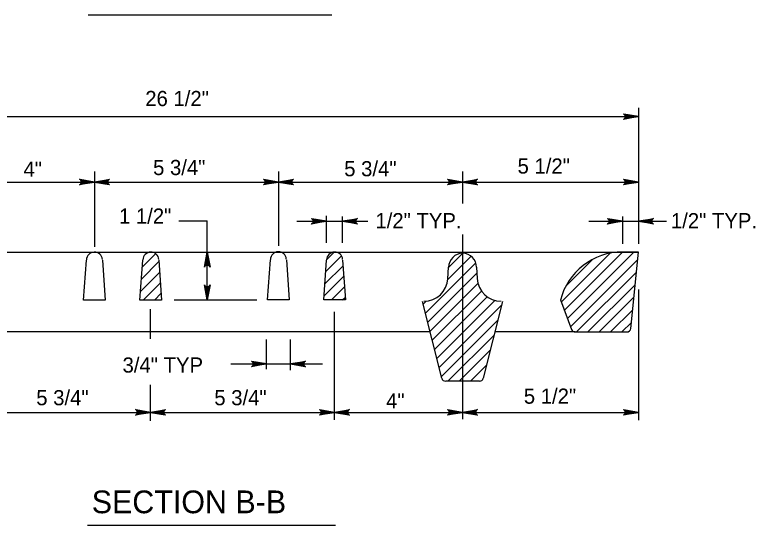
# Model space of a CAD drawing. Extents: x 2087776 to 2104538, y 970919 to 982612.
# Drawn here: x 2096712.8 to 2097193.2, y 977324.1 to 977655.5 of the extents above; entities that cross this region are included whole.
import ezdxf

# ---------------------------------------------------------------- set-up
doc = ezdxf.new("R2010")
doc.units = 0
doc.layers.add('1', color=7, linetype='Continuous')

msp = doc.modelspace()

# ---------------------------------------------------------------- linework, layer by layer
at = {"layer": '1'}
for p, q in [((2096760.32, 977655.46), (2096918.45, 977655.46)), ((2097117.48, 977595.04), (2097117.48, 977506.85)), ((2096567.3, 977589.35), (2097117.48, 977589.35)), ((2096764.53, 977553.7), (2096764.53, 977504.71)), ((2096883.92, 977553.7), (2096883.92, 977505.4)), ((2097003.29, 977553.7), (2097003.29, 977533.03)), ((2096681.27, 977546.89), (2096764.53, 977546.89)), ((2096764.53, 977546.89), (2096883.92, 977546.89)), ((2096883.92, 977546.89), (2097003.29, 977546.89)), ((2097003.29, 977546.89), (2097117.48, 977546.89)), ((2096819.27, 977521.59), (2096837.65, 977521.59)), ((2096837.65, 977470.3), (2096837.65, 977521.59)), ((2096895.71, 977521.44), (2096941.83, 977521.44)), ((2096915.06, 977507.36), (2096915.06, 977525.04)), ((2096925.44, 977507.36), (2096925.44, 977524.55)), ((2097085.27, 977521.44), (2097135.57, 977521.44)), ((2097107.09, 977524.52), (2097107.09, 977506.85)), ((2097003.29, 977512.91), (2097003.29, 977392.94)), ((2096567.3, 977501.44), (2097117.48, 977501.44)), ((2097117.48, 977501.44), (2097106.98, 977501.44)), ((2097112.53, 977451.88), (2097117.48, 977501.44)), ((2096757.31, 977470.21), (2096759.26, 977496.17)), ((2096769.64, 977496.17), (2096771.43, 977470.21)), ((2096793.98, 977470.28), (2096795.93, 977496.23)), ((2096806.31, 977496.23), (2096808.1, 977470.28)), ((2096876.7, 977470.44), (2096878.63, 977496.39)), ((2096889.02, 977496.39), (2096890.81, 977470.44)), ((2096913.23, 977470.3), (2096915.16, 977496.25)), ((2096925.55, 977496.25), (2096927.34, 977470.3)), ((2096993.84, 977484.11), (2096994.28, 977491.6)), ((2097012.45, 977491.53), (2097012.87, 977484.14)), ((2097117.48, 977477.14), (2097117.48, 977392.33)), ((2096771.43, 977470.21), (2096757.31, 977470.21)), ((2096808.1, 977470.28), (2096793.98, 977470.28)), ((2096816.21, 977470.3), (2096869.89, 977470.3)), ((2096890.81, 977470.44), (2096876.7, 977470.44)), ((2096927.34, 977470.3), (2096913.23, 977470.3)), ((2096989.87, 977419.52), (2096977.45, 977469.25)), ((2097029.21, 977469.27), (2097016.81, 977419.53)), ((2097066.88, 977470.36), (2097074.03, 977451.22)), ((2096800.87, 977444.99), (2096800.87, 977464.24)), ((2096920.24, 977392.43), (2096920.24, 977462.6)), ((2096982.37, 977449.54), (2096701.77, 977449.54)), ((2097076.46, 977449.54), (2097024.3, 977449.54)), ((2097076.46, 977449.54), (2097109.95, 977449.54)), ((2096876.12, 977425.31), (2096876.12, 977444.54)), ((2096891.7, 977424.79), (2096891.7, 977444.54)), ((2096852.97, 977428.76), (2096912.41, 977428.76)), ((2096891.7, 977428.76), (2096903.65, 977428.76)), ((2097014.3, 977417.56), (2096992.39, 977417.56)), ((2096800.87, 977391.91), (2096800.87, 977415.13)), ((2096681.48, 977397.35), (2096800.87, 977397.35)), ((2096800.87, 977397.35), (2096920.24, 977397.35)), ((2096920.24, 977397.35), (2097003.29, 977397.35)), ((2097003.29, 977397.35), (2097117.48, 977397.35)), ((2096759.9, 977324.07), (2096920.97, 977324.07))]:
    msp.add_line(p, q, dxfattribs=at)
for points in [[(2097117.48, 977589.35), (2097107.69, 977587.51), (2097108.07, 977587.77), (2097108.45, 977588.04), (2097108.64, 977588.36), (2097108.84, 977588.69), (2097108.89, 977589.02), (2097108.95, 977589.35), (2097108.89, 977589.68), (2097108.84, 977590), (2097108.64, 977590.33), (2097108.45, 977590.66), (2097108.07, 977590.92), (2097107.69, 977591.18), (2097117.48, 977589.35), (2097108.07, 977590.92), (2097108.45, 977590.66), (2097117.48, 977589.35), (2097108.64, 977590.33), (2097108.84, 977590), (2097117.48, 977589.35), (2097108.89, 977589.68), (2097108.95, 977589.35), (2097117.48, 977589.35), (2097108.89, 977589.02), (2097108.84, 977588.69), (2097117.48, 977589.35), (2097108.64, 977588.36), (2097108.45, 977588.04), (2097117.48, 977589.35), (2097108.07, 977587.77)], [(2096764.53, 977546.89), (2096754.75, 977545.06), (2096755.13, 977545.32), (2096755.5, 977545.58), (2096755.7, 977545.91), (2096755.89, 977546.23), (2096755.95, 977546.56), (2096756, 977546.89), (2096755.95, 977547.22), (2096755.89, 977547.55), (2096755.7, 977547.88), (2096755.5, 977548.2), (2096755.13, 977548.46), (2096754.75, 977548.73), (2096764.53, 977546.89), (2096755.13, 977548.46), (2096755.5, 977548.2), (2096764.53, 977546.89), (2096755.7, 977547.88), (2096755.89, 977547.55), (2096764.53, 977546.89), (2096755.95, 977547.22), (2096756, 977546.89), (2096764.53, 977546.89), (2096755.95, 977546.56), (2096755.89, 977546.23), (2096764.53, 977546.89), (2096755.7, 977545.91), (2096755.5, 977545.58), (2096764.53, 977546.89), (2096755.13, 977545.32)], [(2096764.53, 977546.89), (2096774.32, 977548.73), (2096773.94, 977548.46), (2096773.57, 977548.2), (2096773.37, 977547.88), (2096773.18, 977547.55), (2096773.12, 977547.22), (2096773.06, 977546.89), (2096773.12, 977546.56), (2096773.18, 977546.23), (2096773.37, 977545.91), (2096773.57, 977545.58), (2096773.94, 977545.32), (2096774.32, 977545.06), (2096764.53, 977546.89), (2096773.94, 977545.32), (2096773.57, 977545.58), (2096764.53, 977546.89), (2096773.37, 977545.91), (2096773.18, 977546.23), (2096764.53, 977546.89), (2096773.12, 977546.56), (2096773.06, 977546.89), (2096764.53, 977546.89), (2096773.12, 977547.22), (2096773.18, 977547.55), (2096764.53, 977546.89), (2096773.37, 977547.88), (2096773.57, 977548.2), (2096764.53, 977546.89), (2096773.94, 977548.46)], [(2096883.92, 977546.89), (2096874.13, 977545.06), (2096874.51, 977545.32), (2096874.89, 977545.58), (2096875.08, 977545.91), (2096875.27, 977546.23), (2096875.33, 977546.56), (2096875.39, 977546.89), (2096875.33, 977547.22), (2096875.27, 977547.55), (2096875.08, 977547.88), (2096874.89, 977548.2), (2096874.51, 977548.46), (2096874.13, 977548.73), (2096883.92, 977546.89), (2096874.51, 977548.46), (2096874.89, 977548.2), (2096883.92, 977546.89), (2096875.08, 977547.88), (2096875.27, 977547.55), (2096883.92, 977546.89), (2096875.33, 977547.22), (2096875.39, 977546.89), (2096883.92, 977546.89), (2096875.33, 977546.56), (2096875.27, 977546.23), (2096883.92, 977546.89), (2096875.08, 977545.91), (2096874.89, 977545.58), (2096883.92, 977546.89), (2096874.51, 977545.32)], [(2096883.92, 977546.89), (2096893.7, 977548.73), (2096893.33, 977548.46), (2096892.95, 977548.2), (2096892.75, 977547.88), (2096892.56, 977547.55), (2096892.5, 977547.22), (2096892.45, 977546.89), (2096892.5, 977546.56), (2096892.56, 977546.23), (2096892.75, 977545.91), (2096892.95, 977545.58), (2096893.33, 977545.32), (2096893.7, 977545.06), (2096883.92, 977546.89), (2096893.33, 977545.32), (2096892.95, 977545.58), (2096883.92, 977546.89), (2096892.75, 977545.91), (2096892.56, 977546.23), (2096883.92, 977546.89), (2096892.5, 977546.56), (2096892.45, 977546.89), (2096883.92, 977546.89), (2096892.5, 977547.22), (2096892.56, 977547.55), (2096883.92, 977546.89), (2096892.75, 977547.88), (2096892.95, 977548.2), (2096883.92, 977546.89), (2096893.33, 977548.46)], [(2097003.29, 977546.89), (2096993.51, 977545.06), (2096993.89, 977545.32), (2096994.26, 977545.58), (2096994.46, 977545.91), (2096994.65, 977546.23), (2096994.71, 977546.56), (2096994.76, 977546.89), (2096994.71, 977547.22), (2096994.65, 977547.55), (2096994.46, 977547.88), (2096994.26, 977548.2), (2096993.89, 977548.46), (2096993.51, 977548.73), (2097003.29, 977546.89), (2096993.89, 977548.46), (2096994.26, 977548.2), (2097003.29, 977546.89), (2096994.46, 977547.88), (2096994.65, 977547.55), (2097003.29, 977546.89), (2096994.71, 977547.22), (2096994.76, 977546.89), (2097003.29, 977546.89), (2096994.71, 977546.56), (2096994.65, 977546.23), (2097003.29, 977546.89), (2096994.46, 977545.91), (2096994.26, 977545.58), (2097003.29, 977546.89), (2096993.89, 977545.32)], [(2097003.29, 977546.89), (2097013.08, 977548.73), (2097012.7, 977548.46), (2097012.33, 977548.2), (2097012.13, 977547.88), (2097011.94, 977547.55), (2097011.88, 977547.22), (2097011.82, 977546.89), (2097011.88, 977546.56), (2097011.94, 977546.23), (2097012.13, 977545.91), (2097012.33, 977545.58), (2097012.7, 977545.32), (2097013.08, 977545.06), (2097003.29, 977546.89), (2097012.7, 977545.32), (2097012.33, 977545.58), (2097003.29, 977546.89), (2097012.13, 977545.91), (2097011.94, 977546.23), (2097003.29, 977546.89), (2097011.88, 977546.56), (2097011.82, 977546.89), (2097003.29, 977546.89), (2097011.88, 977547.22), (2097011.94, 977547.55), (2097003.29, 977546.89), (2097012.13, 977547.88), (2097012.33, 977548.2), (2097003.29, 977546.89), (2097012.7, 977548.46)], [(2097117.48, 977546.89), (2097107.69, 977545.06), (2097108.07, 977545.32), (2097108.45, 977545.58), (2097108.64, 977545.91), (2097108.84, 977546.23), (2097108.89, 977546.56), (2097108.95, 977546.89), (2097108.89, 977547.22), (2097108.84, 977547.55), (2097108.64, 977547.88), (2097108.45, 977548.2), (2097108.07, 977548.46), (2097107.69, 977548.73), (2097117.48, 977546.89), (2097108.07, 977548.46), (2097108.45, 977548.2), (2097117.48, 977546.89), (2097108.64, 977547.88), (2097108.84, 977547.55), (2097117.48, 977546.89), (2097108.89, 977547.22), (2097108.95, 977546.89), (2097117.48, 977546.89), (2097108.89, 977546.56), (2097108.84, 977546.23), (2097117.48, 977546.89), (2097108.64, 977545.91), (2097108.45, 977545.58), (2097117.48, 977546.89), (2097108.07, 977545.32)], [(2096915.06, 977521.44), (2096905.27, 977519.6), (2096905.65, 977519.87), (2096906.03, 977520.13), (2096906.22, 977520.46), (2096906.42, 977520.78), (2096906.47, 977521.11), (2096906.53, 977521.44), (2096906.47, 977521.77), (2096906.42, 977522.1), (2096906.22, 977522.42), (2096906.03, 977522.75), (2096905.65, 977523.01), (2096905.27, 977523.27), (2096915.06, 977521.44), (2096905.65, 977523.01), (2096906.03, 977522.75), (2096915.06, 977521.44), (2096906.22, 977522.42), (2096906.42, 977522.1), (2096915.06, 977521.44), (2096906.47, 977521.77), (2096906.53, 977521.44), (2096915.06, 977521.44), (2096906.47, 977521.11), (2096906.42, 977520.78), (2096915.06, 977521.44), (2096906.22, 977520.46), (2096906.03, 977520.13), (2096915.06, 977521.44), (2096905.65, 977519.87)], [(2096925.44, 977521.44), (2096935.22, 977523.27), (2096934.85, 977523.01), (2096934.47, 977522.75), (2096934.28, 977522.42), (2096934.08, 977522.1), (2096934.03, 977521.77), (2096933.97, 977521.44), (2096934.03, 977521.11), (2096934.08, 977520.78), (2096934.28, 977520.46), (2096934.47, 977520.13), (2096934.85, 977519.87), (2096935.22, 977519.6), (2096925.44, 977521.44), (2096934.85, 977519.87), (2096934.47, 977520.13), (2096925.44, 977521.44), (2096934.28, 977520.46), (2096934.08, 977520.78), (2096925.44, 977521.44), (2096934.03, 977521.11), (2096933.97, 977521.44), (2096925.44, 977521.44), (2096934.03, 977521.77), (2096934.08, 977522.1), (2096925.44, 977521.44), (2096934.28, 977522.42), (2096934.47, 977522.75), (2096925.44, 977521.44), (2096934.85, 977523.01)], [(2097107.09, 977521.44), (2097097.31, 977519.6), (2097097.68, 977519.87), (2097098.06, 977520.13), (2097098.26, 977520.46), (2097098.45, 977520.78), (2097098.51, 977521.11), (2097098.56, 977521.44), (2097098.51, 977521.77), (2097098.45, 977522.1), (2097098.26, 977522.42), (2097098.06, 977522.75), (2097097.68, 977523.01), (2097097.31, 977523.27), (2097107.09, 977521.44), (2097097.68, 977523.01), (2097098.06, 977522.75), (2097107.09, 977521.44), (2097098.26, 977522.42), (2097098.45, 977522.1), (2097107.09, 977521.44), (2097098.51, 977521.77), (2097098.56, 977521.44), (2097107.09, 977521.44), (2097098.51, 977521.11), (2097098.45, 977520.78), (2097107.09, 977521.44), (2097098.26, 977520.46), (2097098.06, 977520.13), (2097107.09, 977521.44), (2097097.68, 977519.87)], [(2097117.48, 977521.44), (2097127.27, 977523.27), (2097126.89, 977523.01), (2097126.51, 977522.75), (2097126.32, 977522.42), (2097126.12, 977522.1), (2097126.07, 977521.77), (2097126.01, 977521.44), (2097126.07, 977521.11), (2097126.12, 977520.78), (2097126.32, 977520.46), (2097126.51, 977520.13), (2097126.89, 977519.87), (2097127.27, 977519.6), (2097117.48, 977521.44), (2097126.89, 977519.87), (2097126.51, 977520.13), (2097117.48, 977521.44), (2097126.32, 977520.46), (2097126.12, 977520.78), (2097117.48, 977521.44), (2097126.07, 977521.11), (2097126.01, 977521.44), (2097117.48, 977521.44), (2097126.07, 977521.77), (2097126.12, 977522.1), (2097117.48, 977521.44), (2097126.32, 977522.42), (2097126.51, 977522.75), (2097117.48, 977521.44), (2097126.89, 977523.01)], [(2096795.6, 977491.76), (2096804.22, 977500.38)], [(2096837.65, 977501.44), (2096839.49, 977491.65), (2096839.22, 977492.03), (2096838.96, 977492.41), (2096838.63, 977492.6), (2096838.31, 977492.8), (2096837.98, 977492.85), (2096837.65, 977492.91), (2096837.32, 977492.85), (2096836.99, 977492.8), (2096836.67, 977492.6), (2096836.34, 977492.41), (2096836.08, 977492.03), (2096835.82, 977491.65), (2096837.65, 977501.44), (2096836.08, 977492.03), (2096836.34, 977492.41), (2096837.65, 977501.44), (2096836.67, 977492.6), (2096836.99, 977492.8), (2096837.65, 977501.44), (2096837.32, 977492.85), (2096837.65, 977492.91), (2096837.65, 977501.44), (2096837.98, 977492.85), (2096838.31, 977492.8), (2096837.65, 977501.44), (2096838.63, 977492.6), (2096838.96, 977492.41), (2096837.65, 977501.44), (2096839.22, 977492.03)], [(2096914.6, 977488.72), (2096924.81, 977498.92)], [(2096915.18, 977496.64), (2096919.97, 977501.43)], [(2096993.79, 977483.51), (2097008.96, 977498.69)], [(2096994.26, 977491.33), (2097003.54, 977500.61)], [(2097067.4, 977468.96), (2097099.11, 977500.68)], [(2097069.4, 977463.62), (2097107.23, 977501.44)], [(2097071.39, 977458.28), (2097114.57, 977501.44)], [(2096795, 977483.83), (2096806.38, 977495.21)], [(2096914.01, 977480.78), (2096925.79, 977492.57)], [(2096979.33, 977461.71), (2097011.99, 977494.37)], [(2097070.3, 977479.2), (2097087.8, 977496.7)], [(2097073.39, 977452.92), (2097116.98, 977496.53)], [(2096794.4, 977475.89), (2096806.86, 977488.34)], [(2096980.79, 977455.84), (2097012.67, 977487.71)], [(2097077.34, 977449.54), (2097116.17, 977488.37)], [(2096913.41, 977472.85), (2096926.27, 977485.7)], [(2096796.13, 977470.28), (2096807.33, 977481.47)], [(2096837.65, 977470.3), (2096835.82, 977480.08), (2096836.08, 977479.71), (2096836.34, 977479.33), (2096836.67, 977479.14), (2096836.99, 977478.94), (2096837.32, 977478.88), (2096837.65, 977478.83), (2096837.98, 977478.88), (2096838.31, 977478.94), (2096838.63, 977479.14), (2096838.96, 977479.33), (2096839.22, 977479.71), (2096839.49, 977480.08), (2096837.65, 977470.3), (2096839.22, 977479.71), (2096838.96, 977479.33), (2096837.65, 977470.3), (2096838.63, 977479.14), (2096838.31, 977478.94), (2096837.65, 977470.3), (2096837.98, 977478.88), (2096837.65, 977478.83), (2096837.65, 977470.3), (2096837.32, 977478.88), (2096836.99, 977478.94), (2096837.65, 977470.3), (2096836.67, 977479.14), (2096836.34, 977479.33), (2096837.65, 977470.3), (2096836.08, 977479.71)], [(2096918.21, 977470.3), (2096926.75, 977478.85)], [(2096982.27, 977449.97), (2097013.36, 977481.07)], [(2097084.69, 977449.54), (2097115.36, 977480.21)], [(2096803.47, 977470.28), (2096807.8, 977474.62)], [(2096983.73, 977444.1), (2097015.7, 977476.05)], [(2096925.55, 977470.3), (2096927.22, 977471.98)], [(2096977.86, 977467.59), (2096979.82, 977469.54)], [(2096985.2, 977438.23), (2097019.35, 977472.37)], [(2096986.67, 977432.35), (2097024.33, 977470.01)], [(2097092.03, 977449.54), (2097114.54, 977472.06)], [(2096988.14, 977426.49), (2097028.65, 977466.99)], [(2097099.36, 977449.54), (2097113.73, 977463.9)], [(2096989.61, 977420.61), (2097026.21, 977457.21)], [(2097106.71, 977449.54), (2097112.91, 977455.74)], [(2096993.9, 977417.56), (2097023.77, 977447.43)], [(2097001.24, 977417.56), (2097021.33, 977437.65)], [(2096876.12, 977428.76), (2096866.34, 977426.93), (2096866.71, 977427.19), (2096867.09, 977427.45), (2096867.28, 977427.78), (2096867.48, 977428.11), (2096867.54, 977428.43), (2096867.59, 977428.76), (2096867.54, 977429.09), (2096867.48, 977429.42), (2096867.28, 977429.75), (2096867.09, 977430.07), (2096866.71, 977430.34), (2096866.34, 977430.6), (2096876.12, 977428.76), (2096866.71, 977430.34), (2096867.09, 977430.07), (2096876.12, 977428.76), (2096867.28, 977429.75), (2096867.48, 977429.42), (2096876.12, 977428.76), (2096867.54, 977429.09), (2096867.59, 977428.76), (2096876.12, 977428.76), (2096867.54, 977428.43), (2096867.48, 977428.11), (2096876.12, 977428.76), (2096867.28, 977427.78), (2096867.09, 977427.45), (2096876.12, 977428.76), (2096866.71, 977427.19)], [(2096891.7, 977428.76), (2096901.48, 977430.6), (2096901.11, 977430.34), (2096900.73, 977430.07), (2096900.54, 977429.75), (2096900.34, 977429.42), (2096900.29, 977429.09), (2096900.23, 977428.76), (2096900.29, 977428.43), (2096900.34, 977428.11), (2096900.54, 977427.78), (2096900.73, 977427.45), (2096901.11, 977427.19), (2096901.48, 977426.93), (2096891.7, 977428.76), (2096901.11, 977427.19), (2096900.73, 977427.45), (2096891.7, 977428.76), (2096900.54, 977427.78), (2096900.34, 977428.11), (2096891.7, 977428.76), (2096900.29, 977428.43), (2096900.23, 977428.76), (2096891.7, 977428.76), (2096900.29, 977429.09), (2096900.34, 977429.42), (2096891.7, 977428.76), (2096900.54, 977429.75), (2096900.73, 977430.07), (2096891.7, 977428.76), (2096901.11, 977430.34)], [(2097008.58, 977417.56), (2097018.89, 977427.88)], [(2096800.87, 977397.35), (2096791.09, 977395.52), (2096791.46, 977395.78), (2096791.84, 977396.04), (2096792.04, 977396.37), (2096792.23, 977396.7), (2096792.29, 977397.02), (2096792.34, 977397.35), (2096792.29, 977397.68), (2096792.23, 977398.01), (2096792.04, 977398.34), (2096791.84, 977398.66), (2096791.46, 977398.93), (2096791.09, 977399.19), (2096800.87, 977397.35), (2096791.46, 977398.93), (2096791.84, 977398.66), (2096800.87, 977397.35), (2096792.04, 977398.34), (2096792.23, 977398.01), (2096800.87, 977397.35), (2096792.29, 977397.68), (2096792.34, 977397.35), (2096800.87, 977397.35), (2096792.29, 977397.02), (2096792.23, 977396.7), (2096800.87, 977397.35), (2096792.04, 977396.37), (2096791.84, 977396.04), (2096800.87, 977397.35), (2096791.46, 977395.78)], [(2096800.87, 977397.35), (2096810.66, 977399.19), (2096810.28, 977398.93), (2096809.9, 977398.66), (2096809.71, 977398.34), (2096809.52, 977398.01), (2096809.46, 977397.68), (2096809.4, 977397.35), (2096809.46, 977397.02), (2096809.52, 977396.7), (2096809.71, 977396.37), (2096809.9, 977396.04), (2096810.28, 977395.78), (2096810.66, 977395.52), (2096800.87, 977397.35), (2096810.28, 977395.78), (2096809.9, 977396.04), (2096800.87, 977397.35), (2096809.71, 977396.37), (2096809.52, 977396.7), (2096800.87, 977397.35), (2096809.46, 977397.02), (2096809.4, 977397.35), (2096800.87, 977397.35), (2096809.46, 977397.68), (2096809.52, 977398.01), (2096800.87, 977397.35), (2096809.71, 977398.34), (2096809.9, 977398.66), (2096800.87, 977397.35), (2096810.28, 977398.93)], [(2096920.24, 977397.35), (2096910.46, 977395.52), (2096910.83, 977395.78), (2096911.21, 977396.04), (2096911.41, 977396.37), (2096911.6, 977396.7), (2096911.66, 977397.02), (2096911.71, 977397.35), (2096911.66, 977397.68), (2096911.6, 977398.01), (2096911.41, 977398.34), (2096911.21, 977398.66), (2096910.83, 977398.93), (2096910.46, 977399.19), (2096920.24, 977397.35), (2096910.83, 977398.93), (2096911.21, 977398.66), (2096920.24, 977397.35), (2096911.41, 977398.34), (2096911.6, 977398.01), (2096920.24, 977397.35), (2096911.66, 977397.68), (2096911.71, 977397.35), (2096920.24, 977397.35), (2096911.66, 977397.02), (2096911.6, 977396.7), (2096920.24, 977397.35), (2096911.41, 977396.37), (2096911.21, 977396.04), (2096920.24, 977397.35), (2096910.83, 977395.78)], [(2096920.24, 977397.35), (2096930.03, 977399.19), (2096929.65, 977398.93), (2096929.27, 977398.66), (2096929.08, 977398.34), (2096928.89, 977398.01), (2096928.83, 977397.68), (2096928.77, 977397.35), (2096928.83, 977397.02), (2096928.89, 977396.7), (2096929.08, 977396.37), (2096929.27, 977396.04), (2096929.65, 977395.78), (2096930.03, 977395.52), (2096920.24, 977397.35), (2096929.65, 977395.78), (2096929.27, 977396.04), (2096920.24, 977397.35), (2096929.08, 977396.37), (2096928.89, 977396.7), (2096920.24, 977397.35), (2096928.83, 977397.02), (2096928.77, 977397.35), (2096920.24, 977397.35), (2096928.83, 977397.68), (2096928.89, 977398.01), (2096920.24, 977397.35), (2096929.08, 977398.34), (2096929.27, 977398.66), (2096920.24, 977397.35), (2096929.65, 977398.93)], [(2097003.29, 977397.35), (2096993.51, 977395.52), (2096993.89, 977395.78), (2096994.26, 977396.04), (2096994.46, 977396.37), (2096994.65, 977396.7), (2096994.71, 977397.02), (2096994.76, 977397.35), (2096994.71, 977397.68), (2096994.65, 977398.01), (2096994.46, 977398.34), (2096994.26, 977398.66), (2096993.89, 977398.93), (2096993.51, 977399.19), (2097003.29, 977397.35), (2096993.89, 977398.93), (2096994.26, 977398.66), (2097003.29, 977397.35), (2096994.46, 977398.34), (2096994.65, 977398.01), (2097003.29, 977397.35), (2096994.71, 977397.68), (2096994.76, 977397.35), (2097003.29, 977397.35), (2096994.71, 977397.02), (2096994.65, 977396.7), (2097003.29, 977397.35), (2096994.46, 977396.37), (2096994.26, 977396.04), (2097003.29, 977397.35), (2096993.89, 977395.78)], [(2097003.29, 977397.35), (2097013.08, 977399.19), (2097012.7, 977398.93), (2097012.33, 977398.66), (2097012.13, 977398.34), (2097011.94, 977398.01), (2097011.88, 977397.68), (2097011.82, 977397.35), (2097011.88, 977397.02), (2097011.94, 977396.7), (2097012.13, 977396.37), (2097012.33, 977396.04), (2097012.7, 977395.78), (2097013.08, 977395.52), (2097003.29, 977397.35), (2097012.7, 977395.78), (2097012.33, 977396.04), (2097003.29, 977397.35), (2097012.13, 977396.37), (2097011.94, 977396.7), (2097003.29, 977397.35), (2097011.88, 977397.02), (2097011.82, 977397.35), (2097003.29, 977397.35), (2097011.88, 977397.68), (2097011.94, 977398.01), (2097003.29, 977397.35), (2097012.13, 977398.34), (2097012.33, 977398.66), (2097003.29, 977397.35), (2097012.7, 977398.93)], [(2097117.48, 977397.35), (2097107.69, 977395.52), (2097108.07, 977395.78), (2097108.45, 977396.04), (2097108.64, 977396.37), (2097108.84, 977396.7), (2097108.89, 977397.02), (2097108.95, 977397.35), (2097108.89, 977397.68), (2097108.84, 977398.01), (2097108.64, 977398.34), (2097108.45, 977398.66), (2097108.07, 977398.93), (2097107.69, 977399.19), (2097117.48, 977397.35), (2097108.07, 977398.93), (2097108.45, 977398.66), (2097117.48, 977397.35), (2097108.64, 977398.34), (2097108.84, 977398.01), (2097117.48, 977397.35), (2097108.89, 977397.68), (2097108.95, 977397.35), (2097117.48, 977397.35), (2097108.89, 977397.02), (2097108.84, 977396.7), (2097117.48, 977397.35), (2097108.64, 977396.37), (2097108.45, 977396.04), (2097117.48, 977397.35), (2097108.07, 977395.78)]]:
    msp.add_lwpolyline(points, dxfattribs=at)
for centre, radius, start, end in [((2096764.45, 977496.17), 5.19, 4.3583, 178.5559), ((2096801.12, 977496.23), 5.19, 4.3583, 178.5559), ((2096883.82, 977496.39), 5.19, 4.3583, 178.5559), ((2096920.35, 977496.25), 5.19, 4.3583, 178.5559), ((2097003.36, 977491.53), 9.08, 360, 179.594), ((2097107.08, 977459.92), 41.52, 89.8654, 165.6233), ((2096978.29, 977485.04), 15.57, 270, 356.5907), ((2097028.42, 977485.04), 15.57, 183.3118, 270), ((2097076.46, 977452.13), 2.6, 200.4978, 270), ((2097109.94, 977452.13), 2.6, 270, 354.2894), ((2096992.39, 977420.16), 2.6, 194.0362, 270), ((2097014.29, 977420.16), 2.6, 270, 345.9977)]:
    msp.add_arc(centre, radius, start, end, dxfattribs=at)

# ---------------------------------------------------------------- texts
for s, p in [('26 1/2"', (2096797.47, 977596.19)), ('4"', (2096718.45, 977550.27)), ('5 3/4"', (2096802.54, 977551.39)), ('5 3/4"', (2096926.56, 977550.62)), ('5 1/2"', (2097039.04, 977552.35)), ('1 1/2"', (2096780.43, 977519.86)), ('1/2" TYP.', (2096946.8, 977516.87)), ('1/2" TYP.', (2097138.55, 977516.87)), ('3/4" TYP', (2096782.73, 977423.15)), ('5 3/4"', (2096726.75, 977401.94)), ('5 3/4"', (2096842.27, 977401.94)), ('5 1/2"', (2097043.1, 977402.94)), ('4"', (2096953.72, 977399.87))]:
    msp.add_text(s, height=9.843, dxfattribs=at).set_placement(p)
msp.add_text('SECTION B-B', height=14.7638, rotation=360, dxfattribs=at).set_placement((2096762.73, 977331.84))

doc.saveas('drawing.dxf')
